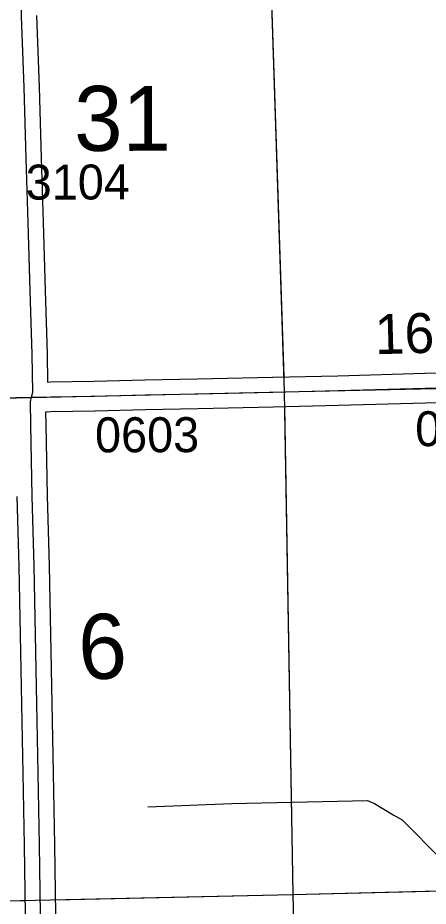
# Model space of a CAD drawing. Extents: x 128.7 to 185.5, y -21.4 to 12.6.
# Drawn here: x 134.446 to 135.267, y -2.68 to -0.902 of the extents above; entities that cross this region are included whole.
import ezdxf

# ---------------------------------------------------------------- set-up
doc = ezdxf.new("R2010")
doc.units = 0
for name, color, linetype in [('tdCoHydroRiver', 7, 'Continuous'), ('tdCoSecRdNmbr', 7, 'Continuous'), ('tdCoSecRdTxt', 7, 'Continuous'), ('tdCoSecRteBand', 7, 'Continuous'), ('tdCoSecRteCL', 7, 'Continuous'), ('tdCoSectLine', 7, 'Continuous'), ('tdCoSectLinePart', 7, 'Continuous'), ('tdCoSectNmbr', 7, 'Continuous'), ('tdCoSurfGravel', 7, 'Continuous'), ('tdCoTwpBndryShd', 7, 'Continuous')]:
    doc.layers.add(name, color=color, linetype=linetype)

msp = doc.modelspace()

# ---------------------------------------------------------------- linework, layer by layer
at = {"layer": 'tdCoHydroRiver'}
msp.add_lwpolyline([(134.7057, -2.4805), (134.8738, -2.4741), (135.145, -2.468), (135.1594, -2.4739), (135.1966, -2.4965), (135.2144, -2.507), (135.2935, -2.5868), (135.345, -2.6516), (135.3633, -2.6748), (135.4487, -2.7528), (135.4697, -2.7648), (135.6624, -2.7683), (135.672, -2.7727), (135.6881, -2.7833), (135.7095, -2.811), (135.7125, -2.9087), (135.7198, -2.9385), (135.7246, -2.9431), (135.725, -2.9557), (135.7352, -2.9775), (135.7466, -2.9881), (135.7485, -3.0007)], dxfattribs=at)
at = {"layer": 'tdCoSecRteBand'}
for points in [[(134.4833, -0.8975), (134.4882, -1.0405), (134.4883, -1.0405), (134.4883, -1.0406), (134.4927, -1.1824), (134.4927, -1.1824), (134.4927, -1.1824), (134.4964, -1.3104), (134.4964, -1.3104), (134.5003, -1.4475), (134.5045, -1.5742), (134.5045, -1.5744), (134.5045, -1.5747), (134.5055, -1.6306), (134.5109, -1.6305), (134.5988, -1.6288), (134.6999, -1.6263), (134.7, -1.6263), (134.7, -1.6263), (134.805, -1.6243), (134.9553, -1.6206), (134.9554, -1.6206), (134.9555, -1.6206), (135.0858, -1.6179), (135.2598, -1.6127), (135.2601, -1.6127), (135.2605, -1.6127), (135.3292, -1.6125)], [(135.3298, -1.6725), (135.2611, -1.6727), (135.0874, -1.6779), (135.0873, -1.6779), (135.0872, -1.6779), (134.9568, -1.6806), (134.8064, -1.6843), (134.8063, -1.6843), (134.8062, -1.6843), (134.7012, -1.6863), (134.6002, -1.6887), (134.6002, -1.6888), (134.6001, -1.6888), (134.512, -1.6905), (134.512, -1.6905), (134.512, -1.6905), (134.5014, -1.6907), (134.5018, -1.7154), (134.5045, -1.8583), (134.5085, -1.9982), (134.5085, -1.9984), (134.5085, -1.9985), (134.5112, -2.1356), (134.5112, -2.1356), (134.5112, -2.1356), (134.5139, -2.2739), (134.5139, -2.2739), (134.5166, -2.413), (134.5166, -2.4131), (134.5166, -2.4131), (134.5191, -2.5571), (134.5191, -2.5572), (134.5191, -2.5572), (134.5211, -2.6952)], [(134.2816, -3.1413), (134.4711, -3.1376), (134.4711, -3.1375), (134.47, -3.0653), (134.4663, -2.9348), (134.4663, -2.9347), (134.4663, -2.9346), (134.4633, -2.8027), (134.4633, -2.8027), (134.4633, -2.8027), (134.4628, -2.779), (134.4571, -2.7779), (134.4622, -2.7516), (134.4611, -2.6964), (134.4611, -2.6963), (134.4611, -2.6962), (134.4591, -2.5581), (134.4566, -2.4142), (134.4539, -2.2751), (134.4512, -2.1368), (134.4485, -1.9998), (134.4446, -1.8598)]]:
    msp.add_lwpolyline(points, dxfattribs=at)
at = {"layer": 'tdCoSecRteCL'}
for points in [[(134.4733, -1.6612), (134.4758, -1.6506), (134.4745, -1.5752), (134.4704, -1.4484), (134.4664, -1.3113), (134.4627, -1.1833), (134.4583, -1.0415), (134.4533, -0.8985), (134.4496, -0.7653), (134.4462, -0.6731), (134.4457, -0.6575), (134.4442, -0.6112), (134.4388, -0.4605), (134.4351, -0.3355), (134.4306, -0.2143), (134.4286, -0.165), (134.4286, -0.1524)], [(134.4733, -1.6612), (134.5115, -1.6605), (134.5995, -1.6588), (134.7006, -1.6563), (134.8057, -1.6543), (134.9561, -1.6506), (135.0865, -1.6479), (135.2606, -1.6427), (135.3297, -1.6425), (135.5625, -1.6363), (135.7302, -1.6347)], [(133.9676, -1.6731), (134.0335, -1.6706), (134.1766, -1.6676), (134.2826, -1.6652), (134.4094, -1.6625), (134.4733, -1.6612)], [(134.4923, -2.7542), (134.4911, -2.6957), (134.4891, -2.5576), (134.4866, -2.4136), (134.4839, -2.2745), (134.4812, -2.1362), (134.4785, -1.9991), (134.4745, -1.859), (134.4718, -1.716), (134.4711, -1.6703), (134.4733, -1.6612)]]:
    msp.add_lwpolyline(points, dxfattribs=at)
at = {"layer": 'tdCoSectLine'}
for points in [[(134.9455, -0.6474), (134.9785, -1.6501)], [(134.9785, -1.6501), (135.9787, -1.6285)], [(133.9673, -1.6731), (134.9785, -1.6501)], [(134.9785, -1.6501), (134.996, -2.6564)], [(134.996, -2.6564), (136.0019, -2.631)], [(133.9961, -2.6778), (134.996, -2.6564)], [(134.996, -2.6564), (135.0192, -3.6608)]]:
    msp.add_lwpolyline(points, dxfattribs=at)
at = {"layer": 'tdCoSectLinePart'}
for points in [[(134.9455, -0.6474), (134.9775, -1.6203)], [(134.979, -1.6802), (134.996, -2.6564)], [(134.996, -2.6564), (135.7329, -2.6378)], [(134.5203, -2.6666), (134.996, -2.6564)], [(134.996, -2.6564), (135.0035, -2.9801)], [(133.9961, -2.6778), (134.4602, -2.6679)]]:
    msp.add_lwpolyline(points, dxfattribs=at)
at = {"layer": 'tdCoSurfGravel'}
for points in [[(134.4911, -2.6957), (134.4891, -2.5576), (134.4866, -2.4136), (134.4839, -2.2745), (134.4812, -2.1362), (134.4785, -1.9991), (134.4745, -1.859), (134.4718, -1.716), (134.4711, -1.6703), (134.4733, -1.6612), (134.4758, -1.6506), (134.4745, -1.5752), (134.4704, -1.4484), (134.4664, -1.3113), (134.4627, -1.1833), (134.4583, -1.0415), (134.4533, -0.8985)], [(133.9676, -1.6731), (134.0335, -1.6706), (134.1766, -1.6676), (134.2826, -1.6652), (134.4094, -1.6625), (134.4733, -1.6612), (134.5115, -1.6605), (134.5995, -1.6588), (134.7006, -1.6563), (134.8057, -1.6543), (134.9561, -1.6506), (135.0865, -1.6479), (135.2606, -1.6427), (135.3297, -1.6425), (135.5625, -1.6363), (135.7302, -1.6347)]]:
    msp.add_lwpolyline(points, dxfattribs=at)
at = {"layer": 'tdCoTwpBndryShd'}
msp.add_lwpolyline([(133.9673, -1.6731), (134.9785, -1.6501), (135.9787, -1.6285), (136.9783, -1.606), (136.9908, -1.6057), (137.9843, -1.5842), (138.9859, -1.5598), (139.9867, -1.5369), (141.001, -1.5077), (142.0055, -1.4764), (143.0036, -1.4478), (143.9967, -1.4154), (144.999, -1.3795), (146.001, -1.3445), (147.0006, -1.3151), (147.9961, -1.2801), (149.0001, -1.2471), (150.0007, -1.2153), (150.9999, -1.1762), (152.001, -1.1385), (152.9972, -1.0884), (154.0014, -1.05)], dxfattribs=at)

# ---------------------------------------------------------------- texts
at = {"layer": 'tdCoSecRdNmbr'}
for s, rotation, p in [('3104', 0.1027, (134.4617, -1.2656)), ('0501', 0.1032, (135.2406, -1.7591)), ('0603', 0.1028, (134.6003, -1.7713))]:
    msp.add_text(s, height=0.07, rotation=rotation, dxfattribs=at).set_placement(p)
at = {"layer": 'tdCoSecRdTxt'}
msp.add_text('160TH ST', height=0.08, rotation=1.5423, dxfattribs=at).set_placement((135.1606, -1.5751))
at = {"layer": 'tdCoSectNmbr'}
for s, rotation, p in [('31', 0.1027, (134.5586, -1.1682)), ('6', 2.655, (134.5696, -2.2268))]:
    msp.add_text(s, height=0.13, rotation=rotation, dxfattribs=at).set_placement(p)

doc.saveas('drawing.dxf')
